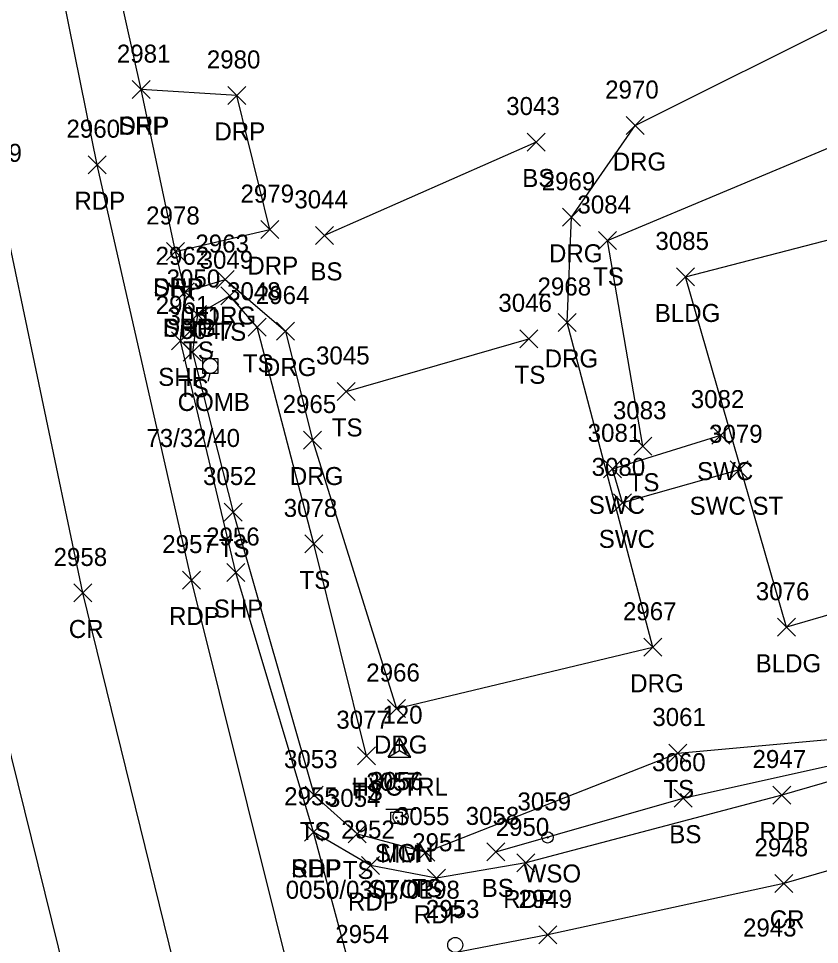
# Model space of a CAD drawing. Extents: x 1769141 to 1770911, y 735471 to 741449.
# Drawn here: x 1770501.6 to 1770590.6, y 737527.2 to 737630.1 of the extents above; entities that cross this region are included whole.
import ezdxf

# ---------------------------------------------------------------- set-up
doc = ezdxf.new("R2010")
doc.units = 0
for name, color, linetype in [('C_A', 7, 'Continuous'), ('C_I', 7, 'Continuous'), ('CPSM', 7, 'Continuous'), ('L_A', 7, 'Continuous'), ('L_I', 7, 'Continuous'), ('L_TIC', 7, 'Continuous'), ('LBC', 7, 'Continuous'), ('LELB', 7, 'Continuous'), ('P_A', 7, 'Continuous'), ('P_I', 7, 'Continuous'), ('P_TIC', 7, 'Continuous'), ('PET', 7, 'Continuous'), ('PRC', 7, 'Continuous'), ('PSP', 7, 'Continuous'), ('R_A', 7, 'Continuous'), ('R_I', 7, 'Continuous'), ('R_TIC', 7, 'Continuous'), ('RDG', 7, 'Continuous'), ('RDP', 7, 'Continuous'), ('RSW', 7, 'Continuous'), ('S_A', 7, 'Continuous'), ('S_C', 7, 'Continuous'), ('S_I', 7, 'Continuous'), ('SRM', 7, 'Continuous'), ('SSGN', 7, 'Continuous'), ('U_A', 7, 'Continuous'), ('U_C', 7, 'Continuous'), ('U_I', 7, 'Continuous'), ('UP', 7, 'Continuous'), ('USMH', 7, 'Continuous'), ('UWV', 7, 'Continuous')]:
    doc.layers.add(name, color=color, linetype=linetype)

msp = doc.modelspace()

# ---------------------------------------------------------------- linework, layer by layer
at = {"layer": 'CPSM'}
for p, q in [((1770542.66, 737548.02), (1770543.91, 737550.18)), ((1770545.16, 737548.02), (1770543.91, 737550.18)), ((1770543.91, 737548.74), (1770543.91, 737550.18)), ((1770542.66, 737548.02), (1770543.91, 737548.74)), ((1770542.66, 737548.02), (1770545.16, 737548.02)), ((1770543.91, 737548.74), (1770543.91, 737548.74)), ((1770543.91, 737548.74), (1770545.16, 737548.02))]:
    msp.add_line(p, q, dxfattribs=at)
at = {"layer": 'L_TIC'}
for points in [[(1770558.11, 737615.36), (1770560.11, 737617.36)], [(1770560.11, 737615.36), (1770558.11, 737617.36)], [(1770534.58, 737604.99), (1770536.58, 737606.99)], [(1770536.58, 737604.99), (1770534.58, 737606.99)], [(1770566.02, 737604.42), (1770568.02, 737606.42)], [(1770568.02, 737604.42), (1770566.02, 737606.42)], [(1770574.68, 737600.37), (1770576.68, 737602.37)], [(1770576.68, 737600.37), (1770574.68, 737602.37)], [(1770524.07, 737598.28), (1770526.07, 737600.28)], [(1770526.07, 737598.28), (1770524.07, 737600.28)], [(1770520.48, 737596.2), (1770522.48, 737598.2)], [(1770522.48, 737596.2), (1770520.48, 737598.2)], [(1770527.11, 737594.78), (1770529.11, 737596.78)], [(1770529.11, 737594.78), (1770527.11, 737596.78)], [(1770557.29, 737593.5), (1770559.29, 737595.5)], [(1770559.29, 737593.5), (1770557.29, 737595.5)], [(1770519.91, 737592.02), (1770521.91, 737594.02)], [(1770521.91, 737592.02), (1770519.91, 737594.02)], [(1770536.99, 737587.65), (1770538.99, 737589.65)], [(1770538.99, 737587.65), (1770536.99, 737589.65)], [(1770569.96, 737581.56), (1770571.96, 737583.56)], [(1770571.96, 737581.56), (1770569.96, 737583.56)], [(1770524.44, 737574.25), (1770526.44, 737576.25)], [(1770526.44, 737574.25), (1770524.44, 737576.25)], [(1770533.4, 737570.71), (1770535.4, 737572.71)], [(1770535.4, 737570.71), (1770533.4, 737572.71)], [(1770585.89, 737561.45), (1770587.89, 737563.45)], [(1770587.89, 737561.45), (1770585.89, 737563.45)], [(1770539.24, 737547.18), (1770541.24, 737549.18)], [(1770541.24, 737547.18), (1770539.24, 737549.18)], [(1770573.82, 737547.48), (1770575.82, 737549.48)], [(1770575.82, 737547.48), (1770573.82, 737549.48)], [(1770533.43, 737542.8), (1770535.43, 737544.8)], [(1770535.43, 737542.8), (1770533.43, 737544.8)], [(1770574.44, 737542.46), (1770576.44, 737544.46)], [(1770576.44, 737542.46), (1770574.44, 737544.46)], [(1770538.2, 737538.49), (1770540.2, 737540.49)], [(1770540.2, 737538.49), (1770538.2, 737540.49)], [(1770545.86, 737536.47), (1770547.86, 737538.47)], [(1770547.86, 737536.47), (1770545.86, 737538.47)], [(1770553.61, 737536.49), (1770555.61, 737538.49)], [(1770555.61, 737536.49), (1770553.61, 737538.49)]]:
    msp.add_lwpolyline(points, dxfattribs=at)
at = {"layer": 'LBC'}
msp.add_lwpolyline([(1770612.22, 737569.83), (1770586.89, 737562.45), (1770575.68, 737601.37), (1770601.27, 737608.03)], dxfattribs=at)
at = {"layer": 'LELB'}
for points in [[(1770570.96, 737582.56), (1770567.02, 737605.42), (1770596.73, 737617.88)], [(1770559.11, 737616.36), (1770535.58, 737605.99)], [(1770528.11, 737595.78), (1770525.07, 737599.28), (1770521.48, 737597.2), (1770520.91, 737593.02), (1770525.44, 737575.25), (1770534.43, 737543.8), (1770539.2, 737539.49), (1770546.86, 737537.47), (1770574.82, 737548.48), (1770594.8, 737550.28), (1770623.88, 737560.1), (1770624.61, 737565.86)], [(1770534.4, 737571.71), (1770528.11, 737595.78)], [(1770537.99, 737588.65), (1770558.29, 737594.5)], [(1770540.24, 737548.18), (1770534.4, 737571.71)], [(1770554.61, 737537.49), (1770575.44, 737543.46), (1770595.57, 737547.93), (1770624.01, 737556.24)]]:
    msp.add_lwpolyline(points, dxfattribs=at)
at = {"layer": 'P_TIC'}
for points in [[(1770514.22, 737621.18), (1770516.22, 737623.18)], [(1770516.22, 737621.18), (1770514.22, 737623.18)], [(1770509.33, 737612.84), (1770511.33, 737614.84)], [(1770511.33, 737612.84), (1770509.33, 737614.84)], [(1770518.04, 737603.2), (1770520.04, 737605.2)], [(1770520.04, 737603.2), (1770518.04, 737605.2)], [(1770519.13, 737598.72), (1770521.13, 737600.72)], [(1770521.13, 737598.72), (1770519.13, 737600.72)], [(1770518.58, 737593.27), (1770520.58, 737595.27)], [(1770520.58, 737593.27), (1770518.58, 737595.27)], [(1770524.75, 737567.53), (1770526.75, 737569.53)], [(1770526.75, 737567.53), (1770524.75, 737569.53)], [(1770519.83, 737566.69), (1770521.83, 737568.69)], [(1770521.83, 737566.69), (1770519.83, 737568.69)], [(1770507.76, 737565.26), (1770509.76, 737567.26)], [(1770509.76, 737565.26), (1770507.76, 737567.26)], [(1770585.39, 737542.81), (1770587.39, 737544.81)], [(1770587.39, 737542.81), (1770585.39, 737544.81)], [(1770533.37, 737538.67), (1770535.37, 737540.67)], [(1770535.37, 737538.67), (1770533.37, 737540.67)], [(1770533.37, 737538.67), (1770535.37, 737540.67)], [(1770535.37, 737538.67), (1770533.37, 737540.67)], [(1770539.71, 737534.98), (1770541.71, 737536.98)], [(1770541.71, 737534.98), (1770539.71, 737536.98)], [(1770556.95, 737535.27), (1770558.95, 737537.27)], [(1770558.95, 737535.27), (1770556.95, 737537.27)], [(1770547.02, 737533.56), (1770549.02, 737535.56)], [(1770549.02, 737533.56), (1770547.02, 737535.56)], [(1770585.61, 737533), (1770587.61, 737535)], [(1770587.61, 737533), (1770585.61, 737535)], [(1770559.4, 737527.27), (1770561.4, 737529.27)], [(1770561.4, 737527.27), (1770559.4, 737529.27)]]:
    msp.add_lwpolyline(points, dxfattribs=at)
at = {"layer": 'PET'}
for points in [[(1770623.12, 737230.1), (1770608.3, 737274.14), (1770592.56, 737320.9), (1770575.93, 737371.25), (1770563.73, 737410.74), (1770554.41, 737441.84), (1770546.27, 737469.88), (1770536.37, 737505.28), (1770520.83, 737567.69), (1770510.33, 737613.84), (1770502.23, 737653.93), (1770494.15, 737699.24), (1770484.93, 737762.25), (1770480.71, 737808.5), (1770478.86, 737850.86)], [(1770592.49, 737245.88), (1770581.45, 737278.47), (1770564.99, 737326.7), (1770540.85, 737402.85), (1770531.81, 737432.59), (1770518.16, 737480.64), (1770510.53, 737508.77), (1770497.79, 737560.19), (1770489.76, 737595.24), (1770484, 737622), (1770479.29, 737645.74), (1770471.87, 737685.43), (1770468.18, 737707.71), (1770464.57, 737732.3), (1770461.1, 737760.5), (1770457.07, 737800.74), (1770455.08, 737840.17)], [(1770627.73, 737555.76), (1770586.39, 737543.81), (1770557.95, 737536.27), (1770548.02, 737534.56), (1770540.71, 737535.98), (1770534.37, 737539.67)]]:
    msp.add_lwpolyline(points, dxfattribs=at)
at = {"layer": 'PRC'}
for points in [[(1770611.43, 737227.28), (1770596.59, 737271.46), (1770580.67, 737318.49), (1770564.59, 737367.31), (1770551.93, 737407.86), (1770542.43, 737439.84), (1770534.51, 737467.45), (1770524.2, 737503.43), (1770508.76, 737566.26), (1770499.3, 737611.16), (1770490.31, 737651.95), (1770482.16, 737697.06), (1770472.91, 737762.84), (1770468.76, 737807.58), (1770466.84, 737850.58)], [(1770629.44, 737546.36), (1770586.61, 737534), (1770560.4, 737528.27), (1770540.05, 737524.37)]]:
    msp.add_lwpolyline(points, dxfattribs=at)
at = {"layer": 'PSP'}
msp.add_lwpolyline([(1770629.07, 737231.11), (1770614.09, 737275.47), (1770598.79, 737323.05), (1770583.02, 737373.84), (1770570.87, 737412.36), (1770561.39, 737444.26), (1770553.17, 737471.37), (1770542.57, 737509.17), (1770534.37, 737539.67), (1770525.75, 737568.53), (1770519.58, 737594.27), (1770520.13, 737599.72), (1770519.04, 737604.2), (1770515.22, 737622.18), (1770509.27, 737648.93), (1770499.78, 737700.32), (1770499.8, 737707.46), (1770494.66, 737739.36), (1770490.56, 737762.29), (1770489.11, 737782.51), (1770490.29, 737787.37), (1770488.37, 737807.82), (1770486.55, 737816.81), (1770484.28, 737850.79)], dxfattribs=at)
at = {"layer": 'R_TIC'}
for points in [[(1770514.22, 737621.18), (1770516.22, 737623.18)], [(1770516.22, 737621.18), (1770514.22, 737623.18)], [(1770524.87, 737620.54), (1770526.87, 737622.54)], [(1770526.87, 737620.54), (1770524.87, 737622.54)], [(1770569.11, 737617.19), (1770571.11, 737619.19)], [(1770571.11, 737617.19), (1770569.11, 737619.19)], [(1770562.03, 737607), (1770564.03, 737609)], [(1770564.03, 737607), (1770562.03, 737609)], [(1770528.53, 737605.63), (1770530.53, 737607.63)], [(1770530.53, 737605.63), (1770528.53, 737607.63)], [(1770518.04, 737603.2), (1770520.04, 737605.2)], [(1770520.04, 737603.2), (1770518.04, 737605.2)], [(1770523.56, 737600.08), (1770525.56, 737602.08)], [(1770525.56, 737600.08), (1770523.56, 737602.08)], [(1770519.13, 737598.72), (1770521.13, 737600.72)], [(1770521.13, 737598.72), (1770519.13, 737600.72)], [(1770561.55, 737595.31), (1770563.55, 737597.31)], [(1770563.55, 737595.31), (1770561.55, 737597.31)], [(1770530.26, 737594.36), (1770532.26, 737596.36)], [(1770532.26, 737594.36), (1770530.26, 737596.36)], [(1770533.25, 737582.25), (1770535.25, 737584.25)], [(1770535.25, 737582.25), (1770533.25, 737584.25)], [(1770578.6, 737582.8), (1770580.6, 737584.8)], [(1770580.6, 737582.8), (1770578.6, 737584.8)], [(1770566.59, 737579.05), (1770568.59, 737581.05)], [(1770568.59, 737579.05), (1770566.59, 737581.05)], [(1770580.65, 737578.95), (1770582.65, 737580.95)], [(1770582.65, 737578.95), (1770580.65, 737580.95)], [(1770567.69, 737575.27), (1770569.69, 737577.27)], [(1770569.69, 737575.27), (1770567.69, 737577.27)], [(1770571.05, 737559.23), (1770573.05, 737561.23)], [(1770573.05, 737559.23), (1770571.05, 737561.23)], [(1770542.59, 737552.42), (1770544.59, 737554.42)], [(1770544.59, 737552.42), (1770542.59, 737554.42)]]:
    msp.add_lwpolyline(points, dxfattribs=at)
at = {"layer": 'RDG'}
msp.add_lwpolyline([(1770520.13, 737599.72), (1770524.56, 737601.08), (1770531.26, 737595.36), (1770534.25, 737583.25), (1770543.59, 737553.42), (1770572.05, 737560.23), (1770562.55, 737596.31), (1770563.03, 737608), (1770570.11, 737618.19), (1770594.26, 737630.26)], dxfattribs=at)
at = {"layer": 'RDP'}
msp.add_lwpolyline([(1770519.04, 737604.2), (1770529.53, 737606.63), (1770525.87, 737621.54), (1770515.22, 737622.18)], dxfattribs=at)
at = {"layer": 'RSW'}
msp.add_lwpolyline([(1770581.65, 737579.95), (1770568.69, 737576.27), (1770567.59, 737580.05), (1770579.6, 737583.8)], dxfattribs=at)
at = {"layer": 'SRM'}
msp.add_lwpolyline([(1770542.96, 737541.91), (1770544.21, 737541.91), (1770544.21, 737540.66), (1770542.96, 737540.66)], close=True, dxfattribs=at)
msp.add_circle((1770543.58, 737541.29), 0.0833, dxfattribs=at)
at = {"layer": 'SSGN'}
for p, q in [((1770542.39, 737542.23), (1770545.73, 737542.23)), ((1770544.04, 737541.39), (1770544.04, 737541.39))]:
    msp.add_line(p, q, dxfattribs=at)
msp.add_circle((1770544.04, 737541.39), 0.833, dxfattribs=at)
at = {"layer": 'UP'}
for p, q in [((1770522.06, 737590.64), (1770522.06, 737592.31)), ((1770522.06, 737592.31), (1770523.73, 737592.31)), ((1770523.15, 737593.14), (1770522.9, 737592.31)), ((1770523.73, 737592.31), (1770523.73, 737590.64)), ((1770522.9, 737591.48), (1770522.9, 737591.48)), ((1770523.73, 737590.64), (1770522.06, 737590.64)), ((1770522.65, 737589.81), (1770522.9, 737590.64))]:
    msp.add_line(p, q, dxfattribs=at)
msp.add_circle((1770522.9, 737591.48), 0.833, dxfattribs=at)
at = {"layer": 'USMH'}
msp.add_circle((1770550.11, 737527.15), 0.833, dxfattribs=at)
at = {"layer": 'UWV'}
for radius in [0.625, 0.0833]:
    msp.add_circle((1770560.37, 737539.1), radius, dxfattribs=at)

# ---------------------------------------------------------------- texts
at = {"layer": 'C_A'}
msp.add_text('HVCTRL', height=2, dxfattribs=at).set_placement((1770538.6, 737543.74))
at = {"layer": 'C_I'}
msp.add_text('120', height=2, dxfattribs=at).set_placement((1770542.02, 737551.74))
at = {"layer": 'L_A'}
for s, p in [('BS', (1770557.55, 737611.36)), ('BS', (1770534.02, 737600.99)), ('TS', (1770565.42, 737600.42)), ('BLDG', (1770572.27, 737596.37)), ('TS', (1770523.48, 737594.28)), ('TS', (1770519.89, 737592.2)), ('TS', (1770526.52, 737590.78)), ('TS', (1770556.7, 737589.5)), ('TS', (1770519.32, 737588.02)), ('TS', (1770536.4, 737583.65)), ('TS', (1770569.37, 737577.56)), ('TS', (1770523.84, 737570.25)), ('TS', (1770532.81, 737566.71)), ('BLDG', (1770583.48, 737557.45)), ('TS', (1770538.65, 737543.18)), ('TS', (1770573.23, 737543.48)), ('TS', (1770532.84, 737538.8)), ('BS', (1770573.88, 737538.46)), ('TS', (1770537.61, 737534.49)), ('TS', (1770545.27, 737532.47)), ('BS', (1770553.05, 737532.49))]:
    msp.add_text(s, height=2, dxfattribs=at).set_placement(p)
at = {"layer": 'L_I'}
for s, p in [('3043', (1770555.77, 737619.36)), ('3044', (1770532.24, 737608.99)), ('3084', (1770563.68, 737608.42)), ('3085', (1770572.34, 737604.37)), ('3049', (1770521.72, 737602.28)), ('3050', (1770518.06, 737600.2)), ('3048', (1770524.77, 737598.78)), ('3046', (1770554.9, 737597.5)), ('3051', (1770518.14, 737596.02)), ('3045', (1770534.65, 737591.65)), ('3083', (1770567.62, 737585.56)), ('3052', (1770522.1, 737578.25)), ('3078', (1770531.06, 737574.71)), ('3076', (1770583.49, 737565.45)), ('3077', (1770536.9, 737551.18)), ('3061', (1770572, 737551.48)), ('3053', (1770531.09, 737546.8)), ('3060', (1770571.97, 737546.46)), ('3054', (1770535.86, 737542.49)), ('3055', (1770543.52, 737540.47)), ('3058', (1770551.27, 737540.49))]:
    msp.add_text(s, height=2, dxfattribs=at).set_placement(p)
at = {"layer": 'P_A'}
for s, p in [('SHP', (1770512.76, 737617.18)), ('RDP', (1770507.81, 737608.84)), ('SHP', (1770516.58, 737599.2)), ('SHP', (1770517.67, 737594.72)), ('SHP', (1770517.12, 737589.27)), ('SHP', (1770523.29, 737563.53)), ('RDP', (1770518.32, 737562.69)), ('CR', (1770507.19, 737561.26)), ('RDP', (1770583.88, 737538.81)), ('SHP', (1770531.9, 737534.67)), ('RDP', (1770531.86, 737534.67)), ('RDP', (1770538.19, 737530.98)), ('RDP', (1770555.44, 737531.27)), ('RDP', (1770545.51, 737529.56)), ('CR', (1770585.04, 737529))]:
    msp.add_text(s, height=2, dxfattribs=at).set_placement(p)
at = {"layer": 'P_I'}
for s, p in [('2981', (1770512.53, 737625.18)), ('2960', (1770506.93, 737616.84)), ('2959', (1770496.03, 737614.16)), ('2978', (1770515.78, 737607.2)), ('2962', (1770516.83, 737602.72)), ('2961', (1770516.84, 737597.27)), ('2957', (1770517.57, 737570.69)), ('2956', (1770522.44, 737571.53)), ('2958', (1770505.5, 737569.26)), ('2947', (1770583.13, 737546.81)), ('2955', (1770531.11, 737542.67)), ('2955', (1770531.11, 737542.67)), ('2952', (1770537.45, 737538.98)), ('2950', (1770554.6, 737539.27)), ('2951', (1770545.33, 737537.56)), ('2948', (1770583.35, 737537)), ('2949', (1770557.13, 737531.27)), ('2943', (1770582.07, 737528.09)), ('2954', (1770536.79, 737527.37))]:
    msp.add_text(s, height=2, dxfattribs=at).set_placement(p)
at = {"layer": 'R_A'}
for s, p in [('DRP', (1770512.71, 737617.18)), ('DRP', (1770523.36, 737616.54)), ('DRG', (1770567.6, 737613.19)), ('DRG', (1770560.52, 737603)), ('DRP', (1770527.02, 737601.63)), ('DRP', (1770516.53, 737599.2)), ('DRG', (1770522.05, 737596.08)), ('DRG', (1770517.62, 737594.72)), ('DRG', (1770560.04, 737591.31)), ('DRG', (1770528.75, 737590.36)), ('DRG', (1770531.74, 737578.25)), ('SWC', (1770576.97, 737578.8)), ('SWC', (1770564.95, 737575.05)), ('SWC ST', (1770576.14, 737574.95)), ('SWC', (1770566.05, 737571.27)), ('DRG', (1770569.54, 737555.23)), ('DRG', (1770541.08, 737548.42))]:
    msp.add_text(s, height=2, dxfattribs=at).set_placement(p)
at = {"layer": 'R_I'}
for s, p in [('2981', (1770512.53, 737625.18)), ('2980', (1770522.52, 737624.54)), ('2970', (1770566.76, 737621.19)), ('2969', (1770559.71, 737611)), ('2979', (1770526.26, 737609.63)), ('2978', (1770515.78, 737607.2)), ('2963', (1770521.25, 737604.08)), ('2962', (1770516.83, 737602.72)), ('2964', (1770527.96, 737598.36)), ('2968', (1770559.25, 737599.31)), ('2965', (1770530.94, 737586.25)), ('3082', (1770576.27, 737586.8)), ('3081', (1770564.82, 737583.05)), ('3079', (1770578.3, 737582.95)), ('3080', (1770565.26, 737579.27)), ('2967', (1770568.74, 737563.23)), ('2966', (1770540.23, 737556.42))]:
    msp.add_text(s, height=2, dxfattribs=at).set_placement(p)
at = {"layer": 'S_A'}
for s, p in [('SIGN', (1770541.18, 737536.37)), ('MM', (1770541.77, 737536.29))]:
    msp.add_text(s, height=2, dxfattribs=at).set_placement(p)
at = {"layer": 'S_C'}
for s, p in [('0050/0307/0198', (1770531.28, 737532.29)), ('STOP', (1770540.5, 737532.37))]:
    msp.add_text(s, height=2, dxfattribs=at).set_placement(p)
at = {"layer": 'S_I'}
for s, p in [('3057', (1770540.24, 737544.29)), ('3056', (1770540.63, 737544.37))]:
    msp.add_text(s, height=2, dxfattribs=at).set_placement(p)
at = {"layer": 'U_A'}
for s, p in [('COMB', (1770519.28, 737586.48)), ('WSO', (1770557.7, 737534.1))]:
    msp.add_text(s, height=2, dxfattribs=at).set_placement(p)
at = {"layer": 'U_C'}
msp.add_text('73/32/40', height=2, dxfattribs=at).set_placement((1770515.8, 737582.48))
at = {"layer": 'U_I'}
for s, p in [('3047', (1770519.56, 737594.48)), ('3059', (1770557.02, 737542.1)), ('2953', (1770546.85, 737530.15))]:
    msp.add_text(s, height=2, dxfattribs=at).set_placement(p)

doc.saveas('drawing.dxf')
